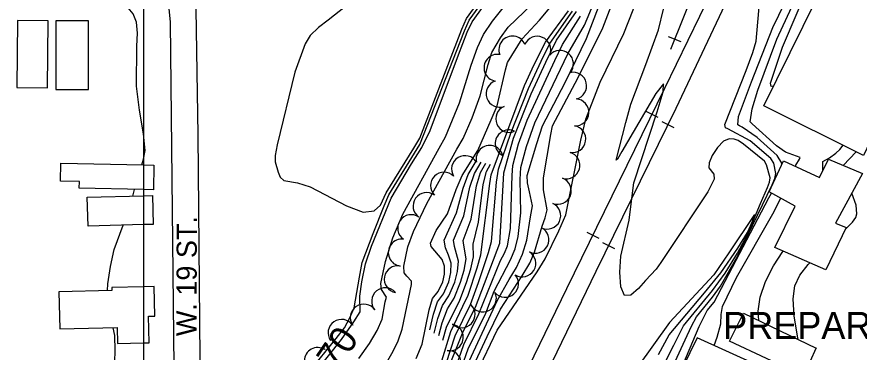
# Model space of a CAD drawing. Extents: x 79600 to 91800, y 75600 to 84400.
# Drawn here: x 84906 to 85531, y 83350 to 83599 of the extents above; entities that cross this region are included whole.
import ezdxf

# ---------------------------------------------------------------- set-up
doc = ezdxf.new("R2010")
doc.units = 0
for name, color, linetype in [('084-085$0$BLDG', 7, 'Continuous'), ('084-085$0$GRID', 7, 'Continuous'), ('084-085$0$INTER', 7, 'Continuous'), ('084-085$0$TI_CCLOGO', 7, 'Continuous'), ('084-090$0$BLDG', 7, 'Continuous'), ('084-090$0$GRID', 7, 'Continuous'), ('084-090$0$INDEX', 7, 'Continuous'), ('084-090$0$INDXLBL', 7, 'Continuous'), ('084-090$0$INTER', 7, 'Continuous'), ('084-090$0$ROAD', 7, 'Continuous'), ('084-090$0$ROAD-NAME', 7, 'Continuous'), ('084-090$0$RR', 7, 'Continuous'), ('084-090$0$TREES', 7, 'Continuous')]:
    doc.layers.add(name, color=color, linetype=linetype)

# ---------------------------------------------------------------- blocks, each defined once
blk = doc.blocks.new('084-090$0$RRTICK100')
blk.add_line((0, -5), (0, 5))

msp = doc.modelspace()

# ---------------------------------------------------------------- linework, layer by layer
at = {"layer": '084-085$0$BLDG'}
msp.add_line((85000, 83444.78), (84958.82, 83443.76), dxfattribs=at)
for points in [[(84928.86, 83546.44), (84929.29, 83596.15), (84906.44, 83596.35), (84906, 83546.64)], [(84959.21, 83545.14), (84959.17, 83596.16), (84934.85, 83596.15), (84934.89, 83545.12)]]:
    msp.add_lwpolyline(points, close=True, dxfattribs=at)
for points in [[(84952.39, 83476.87), (84938.4, 83477.17), (84938.67, 83490.36), (85000, 83489.09)], [(85000, 83470.8), (84952.28, 83471.79), (84952.39, 83476.87)], [(84958.82, 83443.76), (84958.29, 83465.22), (85000, 83466.25)], [(85000, 83398.63), (84976.47, 83398.09), (84976.52, 83395.93), (84937.21, 83395.03), (84937.84, 83367.37), (84980.41, 83368.35), (84980.68, 83356.57), (85000, 83357.01)]]:
    msp.add_lwpolyline(points, dxfattribs=at)
at = {"layer": '084-085$0$GRID'}
msp.add_line((85000, 84000), (85000, 80000), dxfattribs=at)
at = {"layer": '084-085$0$INTER'}
for p, q in [((84998.72, 83489.12), (85000, 83493.45)), ((84991.93, 83466.05), (84993.37, 83470.93))]:
    msp.add_line(p, q, dxfattribs=at)
for points in [[(85000, 83512.22), (84996.99, 83529.7), (84994.87, 83547.64), (84995.08, 83577.21), (84995.47, 83586.85), (84994.72, 83595.07), (84992.23, 83601.23), (84988.5, 83605.73), (84977.15, 83614.92), (84973.34, 83617.96), (84959.63, 83620.12), (84955.93, 83620.91), (84954.91, 83621.86), (84957.18, 83624.31), (84958.4, 83627.74), (84958.44, 83632.74), (84957.84, 83635.66), (84956.11, 83638.47), (84948.89, 83642.88), (84941.71, 83645.28), (84939.89, 83645.9), (84973.53, 83660.81), (85000, 83670.09)], [(84973.34, 83395.86), (84973.59, 83400.79), (84975.47, 83413.8), (84978.22, 83426.23), (84984.82, 83444.41)], [(84978.47, 83332.5), (84978.52, 83334.47), (84979.03, 83351.35), (84978.8, 83362.57), (84977.54, 83368.28)]]:
    msp.add_lwpolyline(points, dxfattribs=at)
at = {"layer": '084-090$0$BLDG'}
for points in [[(85585.51, 83604.01), (85534.09, 83496.2), (85460.08, 83532.99), (85547.86, 83711.25), (85602.3, 83686.16)], [(85533.29, 83482.76), (85513.43, 83445.82), (85521.18, 83442.66), (85506.06, 83411.17), (85468.38, 83427.78), (85483.51, 83458.5), (85464.11, 83469.11), (85474.69, 83492.07), (85501.37, 83479.67), (85508.18, 83493.48)], [(85489.54, 83332.58), (85434.63, 83358.28), (85445.08, 83379.07), (85499.06, 83353.2), (85499.06, 83353.36)], [(85479.85, 83329.39), (85410.68, 83360.67), (85394.34, 83327.31), (85423.53, 83310.77), (85426.41, 83315.9), (85465.18, 83297.75)]]:
    msp.add_lwpolyline(points, close=True, dxfattribs=at)
for points in [[(85000, 83489.09), (85007.72, 83488.93), (85007.34, 83470.64), (85000, 83470.8)], [(85000, 83466.25), (85006.53, 83466.41), (85007.06, 83444.96), (85000, 83444.78)], [(85003.66, 83376.79), (85008.48, 83376.9), (85007.98, 83398.81), (85000, 83398.63)], [(85000, 83357.01), (85004.11, 83357.11), (85003.66, 83376.79)]]:
    msp.add_lwpolyline(points, dxfattribs=at)
at = {"layer": '084-090$0$GRID'}
msp.add_line((85000, 84000), (85000, 80000), dxfattribs=at)
at = {"layer": '084-090$0$INDEX'}
for points in [[(85473.61, 83489.73), (85473.54, 83490.53), (85470.15, 83496), (85455.33, 83509.37), (85444.13, 83517.11), (85442.07, 83518.12), (85440.88, 83518.97), (85441.4, 83524.99), (85450.93, 83550.87), (85466.95, 83591.16), (85484.7, 83628.11)], [(85232.03, 83322.77), (85262.51, 83388.74), (85271.16, 83403.97), (85276.59, 83413.07), (85281.24, 83422.92), (85284.24, 83433.15), (85286.98, 83450.48), (85288.52, 83458.71), (85286.22, 83469.21), (85284.83, 83475.89), (85284.7, 83481.39), (85291.7, 83505.14), (85296, 83518.2), (85312.74, 83550.31), (85328.51, 83582.97), (85341.86, 83618.09)], [(85126.46, 83333.99), (85146.76, 83359.53), (85156.09, 83372.55), (85160.6, 83380.07), (85160.47, 83391.62), (85161.85, 83402.39), (85164.77, 83415.66), (85169.09, 83428.85), (85183.74, 83464.49), (85198.89, 83489.84), (85206.43, 83502.13), (85212.72, 83514.72), (85233.62, 83570.86), (85240.08, 83587.57), (85243.75, 83595.38), (85255.39, 83611.58)], [(85178.41, 83339.35), (85185.17, 83350.89), (85188.84, 83358.42), (85191.93, 83367.08), (85198.66, 83400.34), (85198.87, 83402.86), (85195.32, 83406.64), (85193.22, 83409.13), (85193.08, 83413.98), (85196.03, 83428.29), (85200.16, 83439.65), (85210.06, 83460.52), (85232.53, 83500.8), (85237.14, 83508.76), (85243.74, 83524.17), (85249.78, 83540.43), (85255.58, 83563.74), (85258.32, 83572.49), (85264.73, 83583.41), (85270.5, 83591.42), (85288.38, 83608.41)], [(85202.15, 83345.46), (85206.59, 83355.94), (85211.9, 83381.57), (85214.36, 83390), (85218.53, 83395.04), (85222, 83402.35), (85223.33, 83408.07), (85223.34, 83413.88), (85221.52, 83418.91), (85213.44, 83428.46), (85212.99, 83430.96), (85217.2, 83440.5), (85225.38, 83452.85), (85232.04, 83470.95), (85236.45, 83481.2), (85247.91, 83499.93), (85257.8, 83522.62), (85262.21, 83532.9), (85268.61, 83559.83), (85269.96, 83565.12), (85280.83, 83582.81), (85293.78, 83596.53), (85303.98, 83608.79)], [(85159.81, 83345.46), (85167.68, 83356.65), (85173.36, 83366.13), (85177.02, 83374.64), (85179.21, 83387.48), (85180.21, 83391.06), (85176.47, 83396.72), (85175.91, 83401), (85179.55, 83417.52), (85184.98, 83435.1), (85192.24, 83452.57), (85219.42, 83501.65), (85223.93, 83509.87), (85234.47, 83535.32), (85243.13, 83563.26), (85247.68, 83576.18), (85252.21, 83586.02), (85258.77, 83595.9), (85266.83, 83605.74)], [(85221.17, 83343.7), (85228.02, 83365.43), (85236.92, 83384.2), (85240.78, 83392.53), (85247.61, 83412.84), (85250.27, 83422.45), (85256.95, 83475.34), (85257.9, 83481.67), (85282.65, 83548.21), (85289.67, 83563.69), (85298.27, 83580.15), (85315.37, 83603.47)], [(85395.3, 83329.28), (85412.25, 83369.06), (85418.12, 83381.14), (85423.25, 83387.34), (85463.83, 83464.6), (85465.84, 83468.17)]]:
    msp.add_lwpolyline(points, dxfattribs=at)
at = {"layer": '084-090$0$INTER'}
msp.add_line((85519.12, 83488.81), (85528.76, 83498.85), dxfattribs=at)
for points in [[(85236, 83339.32), (85240.91, 83352.51), (85253.95, 83379.01), (85260.18, 83395.51), (85272.16, 83418.64), (85275.67, 83426.84), (85277.99, 83436), (85280, 83453.57), (85279.48, 83478.34), (85279.97, 83487.24), (85284.19, 83502.69), (85290.27, 83520.34), (85314.86, 83571.52), (85327.21, 83592.96), (85375.29, 83708)], [(85467.22, 83547.49), (85465.62, 83547.45), (85465.05, 83549.78), (85473.98, 83576.67), (85516.7, 83676.99)], [(85241, 83332.09), (85255, 83361.66), (85264.84, 83381.97), (85280.95, 83406.7), (85286.59, 83416.28), (85290.01, 83424.29), (85295.81, 83443.62), (85298.04, 83449.89), (85299.32, 83455.85), (85296.63, 83470.6), (85296.78, 83479.43), (85302.15, 83511.63), (85303.32, 83518.23), (85322.51, 83554.12), (85340.63, 83590.99), (85368.21, 83662.74)], [(85483.55, 83487.95), (85483.94, 83488.83), (85486.54, 83493.3), (85487.06, 83494.55), (85476.26, 83498.65), (85469.6, 83503.33), (85451.51, 83519.68), (85450.11, 83521.21), (85451.44, 83530.67), (85455.65, 83544.57), (85469.9, 83582.44), (85493.8, 83634.52)], [(85247.16, 83334.81), (85262.43, 83366.55), (85291.94, 83409.65), (85297.92, 83419.38), (85308.02, 83440.13), (85313.36, 83452.12), (85324.28, 83507.51), (85327.99, 83523.05), (85338.76, 83550.53), (85356.35, 83586.69), (85374.25, 83632.66)], [(85372.04, 83294.89), (85401.8, 83359.24), (85406.4, 83369.32), (85410.25, 83376.41), (85422.01, 83390.86), (85428.1, 83399.15), (85441.08, 83422.01), (85466.29, 83474.26), (85468.38, 83479.1), (85469.06, 83482.65), (85467.64, 83490.32), (85465.37, 83493.96), (85450.14, 83506.98), (85433.48, 83515.9), (85431.65, 83516.74), (85431.32, 83519.22), (85447.1, 83559.11), (85452.01, 83572.5), (85454.43, 83581.09), (85458.33, 83626.19)], [(85149.71, 83606.65), (85136.94, 83596.67), (85129.76, 83591.15), (85123.72, 83585.22), (85119.78, 83579.02), (85112.22, 83557.93), (85099.07, 83504.01), (85097.7, 83496.12), (85097.74, 83491.38), (85099.75, 83483.8), (85101.45, 83480.01), (85104.06, 83477.46), (85114.24, 83475.88), (85123.63, 83472.81), (85150.56, 83458.69), (85162.83, 83454.09), (85171.06, 83454.96), (85175.77, 83459.35), (85179.95, 83468.47), (85200.61, 83501.64), (85205.07, 83508.88), (85236.08, 83589.9), (85239.55, 83597.78), (85251.91, 83615.11)], [(85368.75, 83306.38), (85393.45, 83355.37), (85400.54, 83369.58), (85422.06, 83396.02), (85431.45, 83408.74), (85440.73, 83423.64), (85448.06, 83437.38), (85457.65, 83460.39), (85462.76, 83472.43), (85464.34, 83476.27), (85464.98, 83479.46), (85462.03, 83489.08), (85460.6, 83491.91), (85445.02, 83504.57), (85441.13, 83507.14), (85438.15, 83508.32), (85434.41, 83508.56), (85430.15, 83506.71), (85425.74, 83502.14), (85421.94, 83496.17), (85419.63, 83490.67), (85419.36, 83487.03), (85423.13, 83482.19), (85423.33, 83478.45), (85418.65, 83469.15), (85383.82, 83416.66), (85380.37, 83411.86), (85372.35, 83403.43), (85367.09, 83397.43), (85361.45, 83392.48), (85356.77, 83392.09), (85354.11, 83398.59), (85353.36, 83409.59), (85354.15, 83421.5), (85360.34, 83448.19), (85362.46, 83466.16), (85363.83, 83475.76), (85381.04, 83528.65), (85385.57, 83543.48), (85385.81, 83549.43), (85379.98, 83542.23), (85354.86, 83499.13), (85351.49, 83493.42), (85350.53, 83492.72), (85357.72, 83520.74), (85361.41, 83534.21), (85372.73, 83563.69), (85382.14, 83589.52), (85389.32, 83620.38)], [(85122.9, 83335.63), (85142.81, 83360.16), (85149.11, 83368.23), (85153.07, 83375.61), (85156.37, 83382.93), (85160.19, 83405.75), (85162.26, 83416.67), (85170.23, 83438.34), (85178.56, 83458.64), (85182.08, 83467), (85205, 83504.28), (85238.08, 83588.74), (85241.65, 83596.58), (85253.65, 83613.34)], [(85223.53, 83331.62), (85237.12, 83365.43), (85246.38, 83383.47), (85264.22, 83431.15), (85266.22, 83465.17), (85267.33, 83483.21), (85274.36, 83508.9), (85287.59, 83541.98), (85298.53, 83565.36), (85306.32, 83581.63), (85321.3, 83603.05)], [(85224.38, 83341.74), (85231.24, 83362.2), (85242.54, 83385.53), (85248.49, 83401.73), (85255.8, 83424.02), (85258.09, 83432.18), (85261.93, 83476.22), (85263.33, 83485.92), (85272.44, 83512.77), (85285.46, 83545.89), (85294.89, 83566.14), (85301.5, 83579.24), (85318.33, 83603.26)], [(85232.12, 83340.12), (85237.68, 83355.74), (85248.77, 83378.49), (85264.76, 83418.09), (85267.68, 83423.68), (85269.94, 83428.99), (85272.28, 83441.94), (85273.38, 83481.36), (85274.01, 83488.58), (85278.14, 83504.67), (85284.54, 83522.47), (85305.08, 83566.62), (85310.8, 83578.55), (85324.26, 83599.44)], [(85000, 83493.45), (85001.27, 83499.73), (85000, 83512.22)], [(85503.96, 83484.93), (85503.98, 83487.22), (85504.05, 83491.62), (85508.9, 83494.35), (85513.54, 83497.83), (85516.48, 83500.7), (85518.91, 83503.75)], [(85212.49, 83366.7), (85215.12, 83378.34), (85218.05, 83387.42), (85222.53, 83393.45), (85226.39, 83402.27), (85228.02, 83409.19), (85228.16, 83416.15), (85226.3, 83422.17), (85223.93, 83427.66), (85223.02, 83433.35), (85232.17, 83453.63), (85237.02, 83471.83), (85240.93, 83481.98), (85246.85, 83491.86)], [(85215.69, 83364.33), (85218.35, 83375.11), (85221.75, 83384.85), (85226.53, 83391.87), (85230.81, 83402.16), (85232.92, 83410.1), (85233.69, 83417.73), (85230.76, 83428.56), (85230.05, 83433.23), (85237.57, 83451.3), (85242, 83472.71), (85245.41, 83482.77), (85250.36, 83491.12)], [(85219.05, 83362.45), (85221.57, 83371.88), (85225.44, 83382.27), (85230.53, 83390.28), (85235.23, 83402.05), (85237.81, 83411.01), (85239.22, 83419.3), (85237.6, 83429.47), (85237.07, 83433.11), (85242.98, 83448.98), (85246.98, 83473.59), (85249.89, 83483.56), (85253.85, 83490.39)], [(85221.99, 83359), (85224.79, 83368.65), (85234.53, 83388.7), (85239.65, 83401.94), (85242.71, 83411.93), (85244.74, 83420.87), (85244.43, 83430.37), (85248.38, 83446.65), (85251.97, 83474.47), (85254.37, 83484.35), (85257.36, 83489.65)], [(85520.39, 83441.02), (85520.77, 83441.37), (85525.93, 83446.66), (85528.33, 83450.09), (85529.13, 83452.73), (85528.64, 83459.35), (85525.48, 83468.24)], [(85423.25, 83354.98), (85425.45, 83361.35), (85428.22, 83371.08), (85428.51, 83378.01), (85429.41, 83384.11), (85439.79, 83405.61), (85466.84, 83452.91), (85472.78, 83464.37)], [(85381.9, 83348.3), (85390.04, 83363.09), (85416.14, 83394.26), (85428.32, 83409.11), (85440.81, 83427.45), (85448.1, 83439.02), (85450.39, 83443.83), (85451.66, 83447.3), (85452.82, 83450.73), (85453.13, 83452.44), (85434.14, 83423.85), (85422.95, 83407.41), (85390.12, 83372.1), (85366.36, 83338.92)], [(85456.57, 83373.57), (85456.05, 83380.53), (85457.47, 83391.01), (85461.47, 83402.53), (85467.37, 83414.18), (85474.27, 83424.76), (85474.53, 83425.07)], [(85485.71, 83359.61), (85485.08, 83361.99), (85482.67, 83377.02), (85481.91, 83389.75), (85483.14, 83399.45), (85486.76, 83407.37), (85493.17, 83415.27), (85494.31, 83416.35)]]:
    msp.add_lwpolyline(points, dxfattribs=at)
at = {"layer": '084-090$0$ROAD'}
for points in [[(85000, 83205.77), (85013.58, 83205.91), (85013.41, 83223.51), (85015.21, 83228.93), (85018.88, 83232.67), (85023.49, 83234.26), (85032.76, 83234.35), (85043.1, 83234.76), (85040.52, 83511.4), (85036.97, 83729.2), (85036.52, 83930.83), (85037.69, 83937.78), (85039.81, 83941.97), (85042.1, 83944.47), (85047.79, 83947.15), (85054.26, 83947.83), (85287.38, 83948.9), (85479.89, 83949.41), (85752.53, 83950.1), (86045.72, 83949.6)], [(85000, 83617.71), (85008.12, 83617.76), (85013.09, 83614.87), (85016.68, 83610.89), (85018.75, 83605.2), (85019.77, 83595.02), (85023.3, 83269.3), (85022.1, 83266.05), (85016.71, 83264.14), (85000, 83264.45)]]:
    msp.add_lwpolyline(points, dxfattribs=at)
at = {"layer": '084-090$0$RR'}
for points in [[(85593.71, 83943.26), (85585.41, 83926.37), (85532.77, 83817.01), (85482.54, 83713.38), (85431.24, 83608.04), (85394.79, 83531.11), (85335.47, 83409.95), (85302.79, 83342.46), (85281.29, 83299.49), (85262.81, 83263.33), (85250.39, 83239.9), (85232.79, 83208.69), (85215.32, 83179.19), (85192.52, 83142.83), (85171.07, 83110.97), (85147.63, 83076.93), (85126.76, 83048.78), (85102.69, 83016.43), (85079.2, 82987.02), (85045.78, 82947.63), (85000, 82893.4)], [(85579.62, 83943.24), (85500.54, 83781.95), (85438.52, 83652.89), (85386.46, 83545.85), (85313.83, 83397.07), (85269.5, 83305.85), (85256.92, 83281.65), (85244.49, 83258.21), (85233.12, 83237.72), (85218.09, 83211.17), (85199.11, 83179.18), (85179.35, 83148.42), (85159.73, 83118.42), (85138.27, 83086.87), (85119.84, 83061.37), (85100.19, 83034.78), (85076.86, 83004.75), (85000, 82911.78)], [(85564.97, 83943.23), (85548.84, 83909.49), (85487.11, 83781.97), (85407.24, 83615.53), (85400.61, 83598.94), (85390.81, 83574.91)]]:
    msp.add_lwpolyline(points, dxfattribs=at)
at = {"layer": '084-090$0$TREES'}
for centre, radius, start, end in [((85273.62, 83574.77), 10, 21.82937, 201.82937), ((85292.12, 83574.61), 10, 337.17338, 157.17338), ((85262.56, 83561.21), 10, 79.75958, 259.75958), ((85308.89, 83564.17), 10, 319.00805, 139.00805), ((85318.7, 83547.87), 10, 283.09244, 103.09244), ((85264.11, 83541.94), 10, 109.38617, 289.38617), ((85320.35, 83528.15), 10, 266.45312, 86.45312), ((85271.32, 83523.29), 10, 112.91817, 292.91817), ((85270.83, 83505.09), 10, 64.00665, 244.00665), ((85318.09, 83508.3), 10, 260.54986, 80.54986), ((85256.76, 83493.62), 10, 14.40897, 194.40897), ((85238.51, 83485.97), 10, 31.03289, 211.03289), ((85313.68, 83488.83), 10, 253.96309, 73.96309), ((85222.85, 83473.76), 10, 44.8635, 224.8635), ((85307.33, 83469.88), 10, 248.95387, 68.95387), ((85209.98, 83458.55), 10, 54.67131, 234.67131), ((85299.47, 83451.51), 10, 244.73573, 64.73573), ((85198.52, 83442.16), 10, 55.40091, 235.40091), ((85290.7, 83433.54), 10, 243.23347, 63.23347), ((85191.59, 83424.01), 10, 82.78467, 262.78467), ((85281, 83416.06), 10, 238.68676, 58.68676), ((85188.59, 83404.24), 10, 79.99744, 259.99744), ((85268.25, 83400.97), 10, 220.92366, 40.92366), ((85179.23, 83387.92), 10, 40.30569, 220.30569), ((85251.73, 83389.98), 10, 206.32695, 26.32695), ((85163.37, 83375.78), 10, 34.5813, 214.5813), ((85235.98, 83378.21), 10, 227.24679, 47.24679), ((85146.9, 83364.43), 10, 34.5813, 214.5813), ((85227.16, 83361.07), 10, 258.2956, 78.2956), ((85129.29, 83343.57), 10, 58.954, 238.954), ((85134.5, 83352.21), 0.0917, 58.81648, 238.81648), ((85225.88, 83341.31), 10, 274.30313, 94.30313)]:
    msp.add_arc(centre, radius, start, end, dxfattribs=at)

# ---------------------------------------------------------------- block references
at = {"layer": '084-090$0$RR'}
for p, rotation in [((85393.92, 83582.55), -112.1831597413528), ((85377.14, 83526.76), -116.02257726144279), ((85388.93, 83519.13), -116.08621565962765), ((85333.27, 83436.89), -116.02257726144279), ((85344.95, 83429.31), -116.08621565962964)]:
    msp.add_blockref('084-090$0$RRTICK100', p, dxfattribs=dict(at, rotation=rotation))

# ---------------------------------------------------------------- texts
at = {"layer": '084-085$0$TI_CCLOGO'}
msp.add_text('PREPARED FOR', height=20, dxfattribs=at).set_placement((85430, 83360))
at = {"layer": '084-090$0$INDXLBL'}
msp.add_text('670', height=20, rotation=55.87494, dxfattribs=at).set_placement((85135.3, 83323.09))
at = {"layer": '084-090$0$ROAD-NAME'}
msp.add_text('W. 19 ST.', height=15, rotation=89.79539, dxfattribs=at).set_placement((85039.3, 83361.97))

doc.saveas('drawing.dxf')
